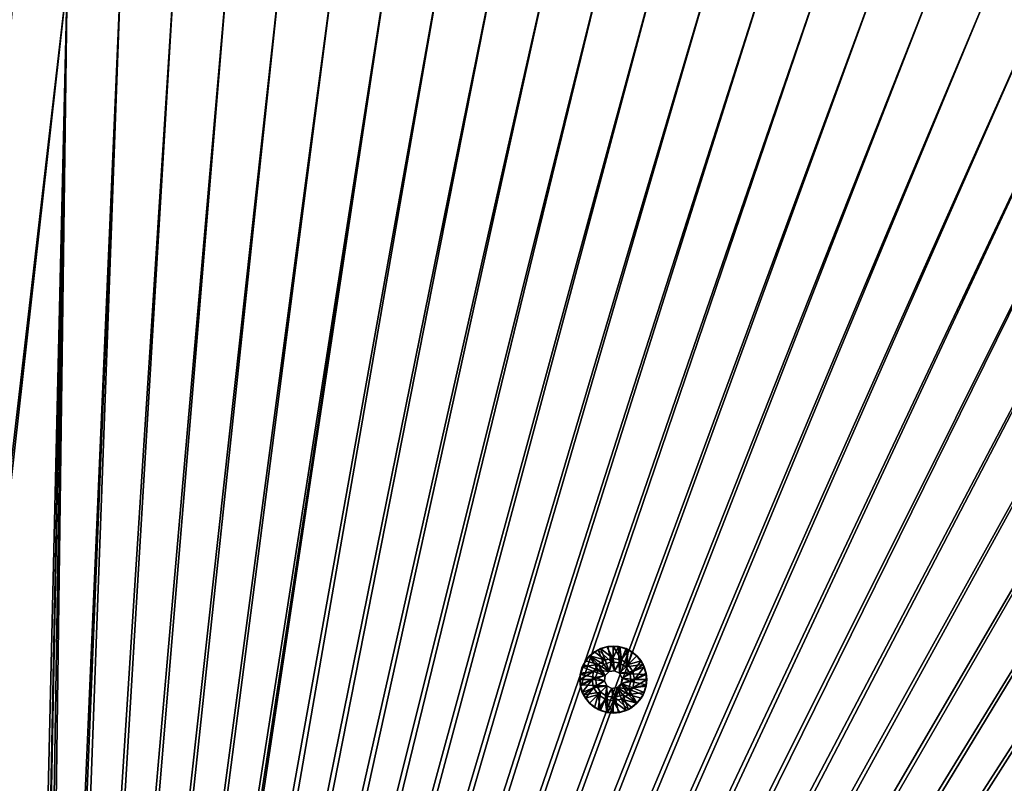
# Model space of a CAD drawing. Header units: metres. Extents: x -1 to 1402, y -1402 to 1.
# Tile 375 of 453: x 758 to 979, y -341 to -170. Entities that reach past the tile are written whole.
import ezdxf

# ---------------------------------------------------------------- set-up
doc = ezdxf.new("R2010")
doc.units = ezdxf.units.M

msp = doc.modelspace()

# ---------------------------------------------------------------- linework, layer by layer
at = {"layer": 'None0'}
for points in [[(759.270203, -676.616821, -500.477753), (877.839905, -152.386719, -500.477753), (865.633545, -152.258026, -500.477753)], [(865.633545, -152.258026, -500.477753), (853.427002, -152.435944, -500.477753), (759.270203, -676.616821, -500.477753)], [(762.366577, -676.864197, -503.477753), (853.427002, -152.435928, -503.477753), (865.633545, -152.258026, -503.477753)], [(865.633545, -152.258026, -503.477753), (877.839844, -152.386719, -503.477753), (762.366577, -676.864197, -503.477753)], [(890.038513, -152.829346, -500.477753), (877.839905, -152.386719, -500.477753), (759.270203, -676.616821, -500.477753)], [(853.427002, -152.435944, -500.477753), (841.227478, -152.913116, -500.477753), (759.270203, -676.616821, -500.477753)], [(902.222107, -153.593277, -500.477753), (890.038513, -152.829346, -500.477753), (759.270203, -676.616821, -500.477753)], [(759.270203, -676.616821, -500.477753), (841.227478, -152.913116, -500.477753), (829.04248, -153.68222, -500.477753)], [(759.270203, -676.616821, -500.477753), (914.381592, -154.685791, -500.477753), (902.222107, -153.593277, -500.477753)], [(829.04248, -153.68222, -500.477753), (816.879211, -154.735916, -500.477753), (759.270203, -676.616821, -500.477753)], [(829.04248, -153.68222, -503.477753), (841.227539, -152.913116, -503.477753), (761.671448, -674.203247, -503.477753)], [(761.671448, -674.203247, -503.477753), (841.227539, -152.913116, -503.477753), (762.366577, -676.864197, -503.477753)], [(816.879211, -154.735916, -503.477753), (829.04248, -153.68222, -503.477753), (761.671448, -674.203247, -503.477753)], [(877.839844, -152.386719, -503.477753), (890.038513, -152.829361, -503.477753), (762.366577, -676.864197, -503.477753)], [(841.227539, -152.913116, -503.477753), (853.427002, -152.435928, -503.477753), (762.366577, -676.864197, -503.477753)], [(762.366577, -676.864197, -503.477753), (890.038513, -152.829361, -503.477753), (902.222107, -153.593292, -503.477753)], [(902.222107, -153.593292, -503.477753), (914.381592, -154.685791, -503.477753), (762.366577, -676.864197, -503.477753)], [(926.506104, -156.11409, -500.477753), (914.381592, -154.685791, -500.477753), (759.270203, -676.616821, -500.477753)], [(816.879211, -154.735916, -500.477753), (804.743835, -156.067139, -500.477753), (759.270203, -676.616821, -500.477753)], [(759.270203, -676.616821, -500.477753), (804.743835, -156.067139, -500.477753), (792.641296, -157.669098, -500.477753)], [(938.584595, -157.885391, -500.477753), (926.506104, -156.11409, -500.477753), (759.270203, -676.616821, -500.477753)], [(761.671448, -674.203247, -503.477753), (804.743835, -156.067139, -503.477753), (816.879211, -154.735916, -503.477753)], [(792.641296, -157.669098, -503.477753), (804.743835, -156.067139, -503.477753), (761.671448, -674.203247, -503.477753)], [(914.381592, -154.685791, -503.477753), (926.506042, -156.114075, -503.477753), (762.366577, -676.864197, -503.477753)], [(762.366577, -676.864197, -503.477753), (926.506042, -156.114075, -503.477753), (938.584595, -157.885391, -503.477753)], [(792.641296, -157.669098, -500.477753), (780.576416, -159.535049, -500.477753), (759.270203, -676.616821, -500.477753)], [(759.270203, -676.616821, -500.477753), (950.60614, -160.006927, -500.477753), (938.584595, -157.885391, -500.477753)], [(780.576416, -159.535049, -503.477753), (792.641296, -157.669098, -503.477753), (761.671448, -674.203247, -503.477753)], [(938.584595, -157.885391, -503.477753), (950.60614, -160.006927, -503.477753), (762.366577, -676.864197, -503.477753)], [(780.576416, -159.535049, -500.477753), (758.274048, -673.982178, -500.477753), (759.270203, -676.616821, -500.477753)], [(780.576416, -159.535049, -500.477753), (768.553894, -161.658218, -500.477753), (758.274048, -673.982178, -500.477753)], [(962.559814, -162.485886, -500.477753), (950.60614, -160.006927, -500.477753), (759.270203, -676.616821, -500.477753)], [(780.576416, -159.535049, -503.477753), (761.671448, -674.203247, -503.477753), (768.553894, -161.658218, -503.477753)], [(950.60614, -160.006927, -503.477753), (962.559814, -162.485901, -503.477753), (762.366577, -676.864197, -503.477753)], [(756.582703, -671.729858, -500.477753), (768.553894, -161.658218, -500.477753), (714.156311, -629.303467, -500.477753)], [(768.553894, -161.658218, -500.477753), (756.578674, -164.031845, -500.477753), (714.156311, -629.303467, -500.477753)], [(716.277588, -627.182129, -503.477753), (756.578674, -164.031845, -503.477753), (768.553894, -161.658218, -503.477753)], [(758.704041, -669.608582, -503.477753), (716.277588, -627.182129, -503.477753), (768.553894, -161.658218, -503.477753)], [(768.553894, -161.658218, -500.477753), (756.582703, -671.729858, -500.477753), (758.274048, -673.982178, -500.477753)], [(768.553894, -161.658218, -503.477753), (760.432129, -671.748047, -503.477753), (758.704041, -669.608582, -503.477753)], [(974.433777, -165.328979, -500.477753), (962.559814, -162.485886, -500.477753), (759.270203, -676.616821, -500.477753)], [(761.671448, -674.203247, -503.477753), (760.432129, -671.748047, -503.477753), (768.553894, -161.658218, -503.477753)], [(762.366577, -676.864197, -503.477753), (962.559814, -162.485901, -503.477753), (974.433777, -165.328995, -503.477753)], [(759.270203, -676.616821, -500.477753), (986.21344, -168.541031, -500.477753), (974.433777, -165.328979, -500.477753)], [(974.433777, -165.328995, -503.477753), (986.21344, -168.541031, -503.477753), (762.366577, -676.864197, -503.477753)], [(997.883667, -172.126526, -500.477753), (986.21344, -168.541031, -500.477753), (759.270203, -676.616821, -500.477753)], [(986.21344, -168.541031, -503.477753), (997.883667, -172.126511, -503.477753), (762.366577, -676.864197, -503.477753)], [(1009.429382, -176.089951, -500.477753), (997.883667, -172.126526, -500.477753), (759.270203, -676.616821, -500.477753)], [(762.366577, -676.864197, -503.477753), (997.883667, -172.126511, -503.477753), (1009.429382, -176.08992, -503.477753)], [(759.270203, -676.616821, -500.477753), (1020.835388, -180.435776, -500.477753), (1009.429382, -176.089951, -500.477753)], [(1009.429382, -176.08992, -503.477753), (1020.835327, -180.43576, -503.477753), (762.366577, -676.864197, -503.477753)], [(1032.086548, -185.168472, -500.477753), (1020.835388, -180.435776, -500.477753), (759.270203, -676.616821, -500.477753)], [(1020.835327, -180.43576, -503.477753), (1032.086548, -185.168488, -503.477753), (762.366577, -676.864197, -503.477753)], [(1043.167358, -190.290848, -500.477753), (1032.086548, -185.168472, -500.477753), (759.270203, -676.616821, -500.477753)], [(762.366577, -676.864197, -503.477753), (1032.086548, -185.168488, -503.477753), (1043.167236, -190.290878, -503.477753)], [(759.270203, -676.616821, -500.477753), (1054.060913, -195.801147, -500.477753), (1043.167358, -190.290848, -500.477753)], [(1043.167236, -190.290878, -503.477753), (1054.060913, -195.801178, -503.477753), (762.366577, -676.864197, -503.477753)], [(1064.750488, -201.696884, -500.477753), (1054.060913, -195.801147, -500.477753), (759.270203, -676.616821, -500.477753)], [(1054.060913, -195.801178, -503.477753), (1064.750488, -201.696899, -503.477753), (762.366577, -676.864197, -503.477753)], [(1075.219116, -207.975586, -500.477753), (1064.750488, -201.696884, -500.477753), (759.270203, -676.616821, -500.477753)], [(762.366577, -676.864197, -503.477753), (1064.750488, -201.696899, -503.477753), (1075.219116, -207.975586, -503.477753)], [(759.270203, -676.616821, -500.477753), (1085.449829, -214.634781, -500.477753), (1075.219116, -207.975586, -500.477753)], [(1075.219116, -207.975586, -503.477753), (1085.449829, -214.634766, -503.477753), (762.366577, -676.864197, -503.477753)], [(1095.425781, -221.671967, -500.477753), (1085.449829, -214.634781, -500.477753), (759.270203, -676.616821, -500.477753)], [(1085.449829, -214.634766, -503.477753), (1095.425781, -221.671967, -503.477753), (762.366577, -676.864197, -503.477753)], [(1105.130127, -229.083405, -500.477753), (1095.425781, -221.671967, -500.477753), (759.270203, -676.616821, -500.477753)], [(762.366577, -676.864197, -503.477753), (1095.425781, -221.671967, -503.477753), (1105.130127, -229.083405, -503.477753)], [(759.270203, -676.616821, -500.477753), (1114.546509, -236.858063, -500.477753), (1105.130127, -229.083405, -500.477753)], [(1105.130127, -229.083405, -503.477753), (1114.546509, -236.858078, -503.477753), (762.366577, -676.864197, -503.477753)], [(1123.658447, -244.982376, -500.477753), (1114.546509, -236.858063, -500.477753), (759.270203, -676.616821, -500.477753)], [(1114.546509, -236.858078, -503.477753), (1123.658447, -244.982391, -503.477753), (762.366577, -676.864197, -503.477753)], [(1132.449951, -253.442764, -500.477753), (1123.658447, -244.982376, -500.477753), (759.270203, -676.616821, -500.477753)], [(762.366577, -676.864197, -503.477753), (1123.658447, -244.982391, -503.477753), (1132.449951, -253.442764, -503.477753)], [(759.270203, -676.616821, -500.477753), (1140.904175, -262.230072, -500.477753), (1132.449951, -253.442764, -500.477753)], [(1132.449951, -253.442764, -503.477753), (1140.909912, -262.234467, -503.477753), (762.366577, -676.864197, -503.477753)], [(1149.024048, -271.340851, -500.477753), (1140.904175, -262.230072, -500.477753), (759.270203, -676.616821, -500.477753)], [(1140.909912, -262.234467, -503.477753), (1149.033813, -271.34671, -503.477753), (762.366577, -676.864197, -503.477753)], [(1156.797485, -280.757751, -500.477753), (1149.024048, -271.340851, -500.477753), (759.270203, -676.616821, -500.477753)], [(762.366577, -676.864197, -503.477753), (1149.033813, -271.34671, -503.477753), (1156.808105, -280.763245, -503.477753)], [(759.270203, -676.616821, -500.477753), (1164.212402, -290.46344, -500.477753), (1156.797485, -280.757751, -500.477753)], [(1156.808105, -280.763245, -503.477753), (1164.21936, -290.467712, -503.477753), (762.366577, -676.864197, -503.477753)], [(1171.256714, -300.440613, -500.477753), (1164.212402, -290.46344, -500.477753), (759.270203, -676.616821, -500.477753)], [(1164.21936, -290.467712, -503.477753), (1171.256348, -300.443756, -503.477753), (762.366577, -676.864197, -503.477753)], [(1177.919434, -310.671997, -500.477753), (1171.256714, -300.440613, -500.477753), (759.270203, -676.616821, -500.477753)], [(762.366577, -676.864197, -503.477753), (1171.256348, -300.443756, -503.477753), (1177.915405, -310.674469, -503.477753)], [(759.270203, -676.616821, -500.477753), (1184.196899, -321.140778, -500.477753), (1177.919434, -310.671997, -500.477753)], [(1177.915405, -310.674469, -503.477753), (1184.194092, -321.143036, -503.477753), (762.366577, -676.864197, -503.477753)], [(1190.089233, -331.830353, -500.477753), (1184.196899, -321.140778, -500.477753), (759.270203, -676.616821, -500.477753)], [(1184.194092, -321.143036, -503.477753), (1190.089966, -331.832489, -503.477753), (762.366577, -676.864197, -503.477753)], [(1195.596069, -342.724152, -500.477753), (1190.089233, -331.830353, -500.477753), (759.270203, -676.616821, -500.477753)], [(762.366577, -676.864197, -503.477753), (1190.089966, -331.832489, -503.477753), (1195.600342, -342.725983, -503.477753)]]:
    msp.add_3dface(points, dxfattribs=at)
at = {"layer": 'None01'}
for points in [[(1083.216797, -802.634766, -541.977783), (712.545654, -439.14267, -541.977783), (496.317963, -215.735947, -541.977783)], [(1083.216797, -802.634766, -521.977783), (1083.216797, -802.634766, -541.977783), (496.317963, -215.735947, -521.977783)], [(1083.216797, -802.634766, -541.977783), (496.317963, -215.735947, -541.977783), (496.317963, -215.735947, -521.977783)], [(496.317963, -215.735947, -521.977783), (712.545654, -439.14267, -521.977783), (1083.216797, -802.634766, -521.977783)], [(482.175842, -229.878082, -541.977783), (704.354675, -444.878021, -541.977783), (1069.074707, -816.776855, -541.977783)], [(1069.074707, -816.776855, -521.977783), (482.175842, -229.878082, -521.977783), (1069.074707, -816.776855, -541.977783)], [(482.175842, -229.878082, -521.977783), (482.175842, -229.878082, -541.977783), (1069.074707, -816.776855, -541.977783)], [(1069.074707, -816.776855, -521.977783), (704.354675, -444.878021, -521.977783), (482.175842, -229.878082, -521.977783)]]:
    msp.add_3dface(points, dxfattribs=at)
at = {"layer": 'None012310'}
for points in [[(889.759705, -310.768829, -500.477753), (890.485107, -314.20163, -500.477753), (887.528076, -311.493927, -500.477753)], [(889.759705, -310.768829, -500.477753), (887.528076, -311.493927, -500.477753), (888.062866, -311.247375, -499.977753)], [(889.469788, -310.820587, -499.977753), (889.759705, -310.768829, -500.477753), (888.062866, -311.247375, -499.977753)], [(888.062866, -311.247375, -499.977753), (890.932983, -313.42395, -498.977753), (889.469788, -310.820587, -499.977753)], [(889.759705, -310.768829, -500.477753), (889.469788, -310.820587, -499.977753), (890.932983, -310.676483, -499.977753)], [(890.932983, -313.42395, -498.977753), (890.932983, -310.676483, -499.977753), (889.469788, -310.820587, -499.977753)], [(892.106262, -310.768829, -500.477753), (889.759705, -310.768829, -500.477753), (890.932983, -310.676483, -499.977753)], [(889.759705, -310.768829, -500.477753), (892.106262, -310.768829, -500.477753), (890.485107, -314.20163, -500.477753)], [(892.106262, -310.768829, -500.477753), (892.254089, -314.40094, -500.477753), (890.485107, -314.20163, -500.477753)], [(892.106262, -310.768829, -500.477753), (890.932983, -310.676483, -499.977753), (892.396179, -310.820587, -499.977753)], [(890.932983, -313.42395, -498.977753), (892.751709, -313.785736, -498.977753), (890.932983, -310.676483, -499.977753)], [(892.751709, -313.785736, -498.977753), (892.396179, -310.820587, -499.977753), (890.932983, -310.676483, -499.977753)], [(892.106262, -310.768829, -500.477753), (894.337891, -311.493927, -500.477753), (892.254089, -314.40094, -500.477753)], [(894.337891, -311.493927, -500.477753), (892.106262, -310.768829, -500.477753), (893.803101, -311.247375, -499.977753)], [(893.803101, -311.247375, -499.977753), (892.106262, -310.768829, -500.477753), (892.396179, -310.820587, -499.977753)], [(892.396179, -310.820587, -499.977753), (892.751709, -313.785736, -498.977753), (893.803101, -311.247375, -499.977753)], [(885.6297, -312.873169, -500.477753), (887.546082, -316.04837, -500.477753), (884.250427, -314.771545, -500.477753)], [(884.250427, -314.771545, -500.477753), (884.69696, -314.009705, -499.977753), (885.6297, -312.873169, -500.477753)], [(884.69696, -314.009705, -499.977753), (885.6297, -312.873169, -499.977753), (885.6297, -312.873169, -500.477753)], [(887.572449, -314.815948, -498.977753), (885.6297, -312.873169, -499.977753), (884.69696, -314.009705, -499.977753)], [(887.528076, -311.493927, -500.477753), (888.804871, -314.789581, -500.477753), (885.6297, -312.873169, -500.477753)], [(887.528076, -311.493927, -500.477753), (885.6297, -312.873169, -500.477753), (886.766235, -311.94046, -499.977753)], [(886.766235, -311.94046, -499.977753), (885.6297, -312.873169, -500.477753), (885.6297, -312.873169, -499.977753)], [(889.114258, -313.785736, -498.977753), (886.766235, -311.94046, -499.977753), (885.6297, -312.873169, -499.977753)], [(888.804871, -314.789581, -500.477753), (887.546082, -316.04837, -500.477753), (885.6297, -312.873169, -500.477753)], [(887.572449, -314.815948, -498.977753), (889.114258, -313.785736, -498.977753), (885.6297, -312.873169, -499.977753)], [(888.062866, -311.247375, -499.977753), (887.528076, -311.493927, -500.477753), (886.766235, -311.94046, -499.977753)], [(886.766235, -311.94046, -499.977753), (889.114258, -313.785736, -498.977753), (888.062866, -311.247375, -499.977753)], [(890.485107, -314.20163, -500.477753), (888.804871, -314.789581, -500.477753), (887.528076, -311.493927, -500.477753)], [(889.114258, -313.785736, -498.977753), (890.932983, -313.42395, -498.977753), (888.062866, -311.247375, -499.977753)], [(894.337891, -311.493927, -500.477753), (893.761414, -315.348053, -500.477753), (892.254089, -314.40094, -500.477753)], [(892.751709, -313.785736, -498.977753), (894.293518, -314.815948, -498.977753), (893.803101, -311.247375, -499.977753)], [(894.337891, -311.493927, -500.477753), (896.236267, -312.873169, -500.477753), (893.761414, -315.348053, -500.477753)], [(896.236267, -312.873169, -500.477753), (897.61554, -314.771545, -500.477753), (893.761414, -315.348053, -500.477753)], [(895.099731, -311.94046, -499.977753), (894.337891, -311.493927, -500.477753), (893.803101, -311.247375, -499.977753)], [(893.803101, -311.247375, -499.977753), (894.293518, -314.815948, -498.977753), (895.099731, -311.94046, -499.977753)], [(894.293518, -314.815948, -498.977753), (896.236267, -312.873169, -499.977753), (895.099731, -311.94046, -499.977753)], [(896.236267, -312.873169, -499.977753), (894.293518, -314.815948, -498.977753), (897.169006, -314.009705, -499.977753)], [(896.236267, -312.873169, -500.477753), (894.337891, -311.493927, -500.477753), (895.099731, -311.94046, -499.977753)], [(896.236267, -312.873169, -499.977753), (896.236267, -312.873169, -500.477753), (895.099731, -311.94046, -499.977753)], [(896.236267, -312.873169, -499.977753), (897.169006, -314.009705, -499.977753), (896.236267, -312.873169, -500.477753)], [(897.169006, -314.009705, -499.977753), (897.61554, -314.771545, -500.477753), (896.236267, -312.873169, -500.477753)], [(887.546082, -316.04837, -500.477753), (883.52533, -317.003235, -500.477753), (884.250427, -314.771545, -500.477753)], [(883.52533, -317.003235, -500.477753), (884.003906, -315.306366, -499.977753), (884.250427, -314.771545, -500.477753)], [(883.52533, -317.003235, -500.477753), (883.577087, -316.713318, -499.977753), (884.003906, -315.306366, -499.977753)], [(883.577087, -316.713318, -499.977753), (886.542236, -316.357758, -498.977753), (884.003906, -315.306366, -499.977753)], [(884.003906, -315.306366, -499.977753), (884.69696, -314.009705, -499.977753), (884.250427, -314.771545, -500.477753)], [(884.003906, -315.306366, -499.977753), (887.572449, -314.815948, -498.977753), (884.69696, -314.009705, -499.977753)], [(886.542236, -316.357758, -498.977753), (887.572449, -314.815948, -498.977753), (884.003906, -315.306366, -499.977753)], [(887.572449, -314.815948, -498.977753), (886.542236, -316.357758, -498.977753), (889.15094, -317.268494, -498.977753)], [(887.546082, -316.04837, -513.977783), (888.804871, -314.789581, -513.977783), (890.025024, -316.39447, -513.977783)], [(888.804871, -314.789581, -500.477753), (888.804871, -314.789581, -513.977783), (887.546082, -316.04837, -500.477753)], [(888.804871, -314.789581, -513.977783), (887.546082, -316.04837, -513.977783), (887.546082, -316.04837, -500.477753)], [(890.025024, -316.39447, -498.977753), (889.114258, -313.785736, -498.977753), (887.572449, -314.815948, -498.977753)], [(890.025024, -316.39447, -498.977753), (887.572449, -314.815948, -498.977753), (889.15094, -317.268494, -498.977753)], [(890.025024, -316.39447, -513.977783), (888.804871, -314.789581, -513.977783), (890.485107, -314.20163, -513.977783)], [(890.485107, -314.20163, -513.977783), (888.804871, -314.789581, -513.977783), (890.485107, -314.20163, -500.477753)], [(888.804871, -314.789581, -513.977783), (888.804871, -314.789581, -500.477753), (890.485107, -314.20163, -500.477753)], [(890.932983, -313.42395, -498.977753), (889.114258, -313.785736, -498.977753), (890.025024, -316.39447, -498.977753)], [(891.24585, -316.201111, -498.977753), (890.932983, -313.42395, -498.977753), (890.025024, -316.39447, -498.977753)], [(890.025024, -316.39447, -513.977783), (890.485107, -314.20163, -513.977783), (891.24585, -316.201111, -513.977783)], [(890.485107, -314.20163, -513.977783), (892.254089, -314.40094, -513.977783), (891.24585, -316.201111, -513.977783)], [(892.254089, -314.40094, -513.977783), (890.485107, -314.20163, -513.977783), (892.254089, -314.40094, -500.477753)], [(890.485107, -314.20163, -513.977783), (890.485107, -314.20163, -500.477753), (892.254089, -314.40094, -500.477753)], [(892.751709, -313.785736, -498.977753), (890.932983, -313.42395, -498.977753), (891.24585, -316.201111, -498.977753)], [(892.347168, -316.762268, -498.977753), (892.751709, -313.785736, -498.977753), (891.24585, -316.201111, -498.977753)], [(891.24585, -316.201111, -513.977783), (892.254089, -314.40094, -513.977783), (892.347168, -316.762268, -513.977783)], [(892.254089, -314.40094, -513.977783), (893.761414, -315.348053, -513.977783), (892.347168, -316.762268, -513.977783)], [(893.761414, -315.348053, -513.977783), (892.254089, -314.40094, -513.977783), (893.761414, -315.348053, -500.477753)], [(892.254089, -314.40094, -513.977783), (892.254089, -314.40094, -500.477753), (893.761414, -315.348053, -500.477753)], [(894.293518, -314.815948, -498.977753), (892.751709, -313.785736, -498.977753), (892.347168, -316.762268, -498.977753)], [(895.32373, -316.357758, -498.977753), (894.293518, -314.815948, -498.977753), (892.347168, -316.762268, -498.977753)], [(893.761414, -315.348053, -513.977783), (894.708496, -316.855377, -513.977783), (892.347168, -316.762268, -513.977783)], [(893.761414, -315.348053, -500.477753), (897.61554, -314.771545, -500.477753), (894.708496, -316.855377, -500.477753)], [(893.761414, -315.348053, -500.477753), (894.708496, -316.855377, -500.477753), (893.761414, -315.348053, -513.977783)], [(894.708496, -316.855377, -500.477753), (894.708496, -316.855377, -513.977783), (893.761414, -315.348053, -513.977783)], [(894.293518, -314.815948, -498.977753), (895.32373, -316.357758, -498.977753), (897.169006, -314.009705, -499.977753)], [(897.61554, -314.771545, -500.477753), (898.340637, -317.003235, -500.477753), (894.708496, -316.855377, -500.477753)], [(897.169006, -314.009705, -499.977753), (895.32373, -316.357758, -498.977753), (897.862061, -315.306366, -499.977753)], [(895.32373, -316.357758, -498.977753), (895.685486, -318.176483, -498.977753), (897.862061, -315.306366, -499.977753)], [(897.862061, -315.306366, -499.977753), (895.685486, -318.176483, -498.977753), (898.288879, -316.713318, -499.977753)], [(897.169006, -314.009705, -499.977753), (897.862061, -315.306366, -499.977753), (897.61554, -314.771545, -500.477753)], [(897.862061, -315.306366, -499.977753), (898.340637, -317.003235, -500.477753), (897.61554, -314.771545, -500.477753)], [(897.862061, -315.306366, -499.977753), (898.288879, -316.713318, -499.977753), (898.340637, -317.003235, -500.477753)], [(886.180481, -318.176483, -498.977753), (886.542236, -316.357758, -498.977753), (883.432983, -318.176483, -499.977753)], [(886.542236, -316.357758, -498.977753), (883.577087, -316.713318, -499.977753), (883.432983, -318.176483, -499.977753)], [(883.432983, -318.176483, -499.977753), (883.577087, -316.713318, -499.977753), (883.52533, -317.003235, -500.477753)], [(883.52533, -319.349731, -500.477753), (883.432983, -318.176483, -499.977753), (883.52533, -317.003235, -500.477753)], [(886.95813, -317.728638, -500.477753), (883.52533, -317.003235, -500.477753), (887.546082, -316.04837, -500.477753)], [(883.52533, -319.349731, -500.477753), (883.52533, -317.003235, -500.477753), (886.95813, -317.728638, -500.477753)], [(887.157471, -319.497589, -500.477753), (883.52533, -319.349731, -500.477753), (886.95813, -317.728638, -500.477753)], [(889.15094, -317.268494, -498.977753), (886.542236, -316.357758, -498.977753), (886.180481, -318.176483, -498.977753)], [(889.15094, -317.268494, -498.977753), (886.180481, -318.176483, -498.977753), (888.957581, -318.489349, -498.977753)], [(886.95813, -317.728638, -513.977783), (887.546082, -316.04837, -513.977783), (889.15094, -317.268494, -513.977783)], [(887.546082, -316.04837, -500.477753), (887.546082, -316.04837, -513.977783), (886.95813, -317.728638, -513.977783)], [(887.546082, -316.04837, -500.477753), (886.95813, -317.728638, -513.977783), (886.95813, -317.728638, -500.477753)], [(888.957581, -318.489349, -513.977783), (886.95813, -317.728638, -513.977783), (889.15094, -317.268494, -513.977783)], [(887.157471, -319.497589, -513.977783), (886.95813, -317.728638, -513.977783), (888.957581, -318.489349, -513.977783)], [(886.95813, -317.728638, -513.977783), (887.157471, -319.497589, -513.977783), (886.95813, -317.728638, -500.477753)], [(886.95813, -317.728638, -500.477753), (887.157471, -319.497589, -513.977783), (887.157471, -319.497589, -500.477753)], [(889.15094, -317.268494, -513.977783), (887.546082, -316.04837, -513.977783), (890.025024, -316.39447, -513.977783)], [(889.15094, -317.268494, -513.977783), (889.15094, -317.268494, -498.977753), (888.957581, -318.489349, -498.977753)], [(889.15094, -317.268494, -513.977783), (888.957581, -318.489349, -498.977753), (888.957581, -318.489349, -513.977783)], [(890.025024, -316.39447, -513.977783), (890.025024, -316.39447, -498.977753), (889.15094, -317.268494, -513.977783)], [(890.025024, -316.39447, -498.977753), (889.15094, -317.268494, -498.977753), (889.15094, -317.268494, -513.977783)], [(891.24585, -316.201111, -498.977753), (890.025024, -316.39447, -498.977753), (891.24585, -316.201111, -513.977783)], [(890.025024, -316.39447, -498.977753), (890.025024, -316.39447, -513.977783), (891.24585, -316.201111, -513.977783)], [(892.347168, -316.762268, -498.977753), (891.24585, -316.201111, -498.977753), (892.347168, -316.762268, -513.977783)], [(891.24585, -316.201111, -498.977753), (891.24585, -316.201111, -513.977783), (892.347168, -316.762268, -513.977783)], [(892.908386, -317.863617, -498.977753), (895.32373, -316.357758, -498.977753), (892.347168, -316.762268, -498.977753)], [(892.347168, -316.762268, -513.977783), (894.708496, -316.855377, -513.977783), (892.908386, -317.863617, -513.977783)], [(892.347168, -316.762268, -513.977783), (892.908386, -317.863617, -513.977783), (892.347168, -316.762268, -498.977753)], [(892.908386, -317.863617, -513.977783), (892.908386, -317.863617, -498.977753), (892.347168, -316.762268, -498.977753)], [(895.685486, -318.176483, -498.977753), (895.32373, -316.357758, -498.977753), (892.908386, -317.863617, -498.977753)], [(894.708496, -316.855377, -513.977783), (894.907837, -318.624329, -513.977783), (892.908386, -317.863617, -513.977783)], [(894.708496, -316.855377, -500.477753), (898.340637, -317.003235, -500.477753), (894.907837, -318.624329, -500.477753)], [(894.708496, -316.855377, -500.477753), (894.907837, -318.624329, -500.477753), (894.708496, -316.855377, -513.977783)], [(894.907837, -318.624329, -500.477753), (894.907837, -318.624329, -513.977783), (894.708496, -316.855377, -513.977783)], [(898.340637, -317.003235, -500.477753), (898.340637, -319.349731, -500.477753), (894.907837, -318.624329, -500.477753)], [(895.685486, -318.176483, -498.977753), (898.432983, -318.176483, -499.977753), (898.288879, -316.713318, -499.977753)], [(898.288879, -316.713318, -499.977753), (898.432983, -318.176483, -499.977753), (898.340637, -317.003235, -500.477753)], [(898.340637, -317.003235, -500.477753), (898.432983, -318.176483, -499.977753), (898.340637, -319.349731, -500.477753)], [(883.577087, -319.639648, -499.977753), (883.432983, -318.176483, -499.977753), (883.52533, -319.349731, -500.477753)], [(886.180481, -318.176483, -498.977753), (883.432983, -318.176483, -499.977753), (883.577087, -319.639648, -499.977753)], [(884.250427, -321.581421, -500.477753), (883.52533, -319.349731, -500.477753), (887.157471, -319.497589, -500.477753)], [(884.003906, -321.0466, -499.977753), (883.52533, -319.349731, -500.477753), (884.250427, -321.581421, -500.477753)], [(884.003906, -321.0466, -499.977753), (883.577087, -319.639648, -499.977753), (883.52533, -319.349731, -500.477753)], [(884.003906, -321.0466, -499.977753), (886.180481, -318.176483, -498.977753), (883.577087, -319.639648, -499.977753)], [(886.542236, -319.995209, -498.977753), (886.180481, -318.176483, -498.977753), (884.003906, -321.0466, -499.977753)], [(888.104553, -321.004913, -500.477753), (884.250427, -321.581421, -500.477753), (887.157471, -319.497589, -500.477753)], [(886.180481, -318.176483, -498.977753), (886.542236, -319.995209, -498.977753), (888.957581, -318.489349, -498.977753)], [(888.957581, -318.489349, -498.977753), (886.542236, -319.995209, -498.977753), (889.518738, -319.590698, -498.977753)], [(886.542236, -319.995209, -498.977753), (887.572449, -321.537018, -498.977753), (889.518738, -319.590698, -498.977753)], [(889.518738, -319.590698, -513.977783), (887.157471, -319.497589, -513.977783), (888.957581, -318.489349, -513.977783)], [(889.518738, -319.590698, -513.977783), (888.104553, -321.004913, -513.977783), (887.157471, -319.497589, -513.977783)], [(887.157471, -319.497589, -513.977783), (888.104553, -321.004913, -513.977783), (887.157471, -319.497589, -500.477753)], [(887.157471, -319.497589, -500.477753), (888.104553, -321.004913, -513.977783), (888.104553, -321.004913, -500.477753)], [(889.518738, -319.590698, -498.977753), (887.572449, -321.537018, -498.977753), (889.114258, -322.56723, -498.977753)], [(889.611877, -321.952026, -513.977783), (888.104553, -321.004913, -513.977783), (889.518738, -319.590698, -513.977783)], [(888.957581, -318.489349, -498.977753), (889.518738, -319.590698, -498.977753), (888.957581, -318.489349, -513.977783)], [(888.957581, -318.489349, -513.977783), (889.518738, -319.590698, -498.977753), (889.518738, -319.590698, -513.977783)], [(889.518738, -319.590698, -498.977753), (889.114258, -322.56723, -498.977753), (890.620117, -320.151855, -498.977753)], [(890.620117, -320.151855, -513.977783), (889.611877, -321.952026, -513.977783), (889.518738, -319.590698, -513.977783)], [(890.620117, -320.151855, -513.977783), (889.518738, -319.590698, -513.977783), (890.620117, -320.151855, -498.977753)], [(890.620117, -320.151855, -498.977753), (889.518738, -319.590698, -513.977783), (889.518738, -319.590698, -498.977753)], [(890.620117, -320.151855, -498.977753), (890.932983, -322.929016, -498.977753), (891.840942, -319.958496, -498.977753)], [(891.840942, -319.958496, -513.977783), (891.380859, -322.151337, -513.977783), (890.620117, -320.151855, -513.977783)], [(891.840942, -319.958496, -498.977753), (891.840942, -319.958496, -513.977783), (890.620117, -320.151855, -513.977783)], [(891.840942, -319.958496, -498.977753), (890.620117, -320.151855, -513.977783), (890.620117, -320.151855, -498.977753)], [(890.932983, -322.929016, -498.977753), (892.751709, -322.56723, -498.977753), (891.840942, -319.958496, -498.977753)], [(891.840942, -319.958496, -513.977783), (893.061096, -321.563385, -513.977783), (891.380859, -322.151337, -513.977783)], [(891.840942, -319.958496, -498.977753), (894.293518, -321.537018, -498.977753), (892.714966, -319.084473, -498.977753)], [(892.714966, -319.084473, -513.977783), (894.319885, -320.304626, -513.977783), (891.840942, -319.958496, -513.977783)], [(892.714966, -319.084473, -498.977753), (892.714966, -319.084473, -513.977783), (891.840942, -319.958496, -498.977753)], [(892.714966, -319.084473, -513.977783), (891.840942, -319.958496, -513.977783), (891.840942, -319.958496, -498.977753)], [(891.840942, -319.958496, -498.977753), (892.751709, -322.56723, -498.977753), (894.293518, -321.537018, -498.977753)], [(894.319885, -320.304626, -513.977783), (893.061096, -321.563385, -513.977783), (891.840942, -319.958496, -513.977783)], [(892.714966, -319.084473, -498.977753), (895.685486, -318.176483, -498.977753), (892.908386, -317.863617, -498.977753)], [(892.908386, -317.863617, -513.977783), (894.907837, -318.624329, -513.977783), (892.714966, -319.084473, -513.977783)], [(892.908386, -317.863617, -513.977783), (892.714966, -319.084473, -513.977783), (892.908386, -317.863617, -498.977753)], [(892.714966, -319.084473, -513.977783), (892.714966, -319.084473, -498.977753), (892.908386, -317.863617, -498.977753)], [(892.714966, -319.084473, -498.977753), (895.32373, -319.995209, -498.977753), (895.685486, -318.176483, -498.977753)], [(894.907837, -318.624329, -513.977783), (894.319885, -320.304626, -513.977783), (892.714966, -319.084473, -513.977783)], [(894.293518, -321.537018, -498.977753), (895.32373, -319.995209, -498.977753), (892.714966, -319.084473, -498.977753)], [(894.907837, -318.624329, -500.477753), (898.340637, -319.349731, -500.477753), (894.319885, -320.304626, -500.477753)], [(894.907837, -318.624329, -500.477753), (894.319885, -320.304626, -500.477753), (894.907837, -318.624329, -513.977783)], [(894.319885, -320.304626, -500.477753), (894.319885, -320.304626, -513.977783), (894.907837, -318.624329, -513.977783)], [(898.340637, -319.349731, -500.477753), (897.61554, -321.581421, -500.477753), (894.319885, -320.304626, -500.477753)], [(895.685486, -318.176483, -498.977753), (895.32373, -319.995209, -498.977753), (898.432983, -318.176483, -499.977753)], [(895.32373, -319.995209, -498.977753), (898.288879, -319.639648, -499.977753), (898.432983, -318.176483, -499.977753)], [(898.288879, -319.639648, -499.977753), (895.32373, -319.995209, -498.977753), (897.862061, -321.0466, -499.977753)], [(898.340637, -319.349731, -500.477753), (897.862061, -321.0466, -499.977753), (897.61554, -321.581421, -500.477753)], [(898.340637, -319.349731, -500.477753), (898.288879, -319.639648, -499.977753), (897.862061, -321.0466, -499.977753)], [(898.432983, -318.176483, -499.977753), (898.288879, -319.639648, -499.977753), (898.340637, -319.349731, -500.477753)], [(884.69696, -322.343262, -499.977753), (886.542236, -319.995209, -498.977753), (884.003906, -321.0466, -499.977753)], [(884.69696, -322.343262, -499.977753), (884.003906, -321.0466, -499.977753), (884.250427, -321.581421, -500.477753)], [(888.104553, -321.004913, -500.477753), (885.6297, -323.479797, -500.527771), (884.250427, -321.581421, -500.477753)], [(884.69696, -322.343262, -499.977753), (884.250427, -321.581421, -500.477753), (885.6297, -323.479797, -500.527771)], [(887.572449, -321.537018, -498.977753), (886.542236, -319.995209, -498.977753), (884.69696, -322.343262, -499.977753)], [(885.6297, -323.479797, -499.977753), (887.572449, -321.537018, -498.977753), (884.69696, -322.343262, -499.977753)], [(887.528076, -324.859039, -500.477753), (885.6297, -323.479797, -500.527771), (888.104553, -321.004913, -500.477753)], [(887.572449, -321.537018, -498.977753), (885.6297, -323.479797, -499.977753), (886.766235, -324.412506, -499.977753)], [(888.062866, -325.105591, -499.977753), (887.572449, -321.537018, -498.977753), (886.766235, -324.412506, -499.977753)], [(889.611877, -321.952026, -500.477753), (887.528076, -324.859039, -500.477753), (888.104553, -321.004913, -500.477753)], [(889.759705, -325.584137, -500.477753), (887.528076, -324.859039, -500.477753), (889.611877, -321.952026, -500.477753)], [(889.114258, -322.56723, -498.977753), (887.572449, -321.537018, -498.977753), (888.062866, -325.105591, -499.977753)], [(889.611877, -321.952026, -500.477753), (888.104553, -321.004913, -500.477753), (889.611877, -321.952026, -513.977783)], [(889.611877, -321.952026, -513.977783), (888.104553, -321.004913, -500.477753), (888.104553, -321.004913, -513.977783)], [(889.114258, -322.56723, -498.977753), (890.932983, -322.929016, -498.977753), (890.620117, -320.151855, -498.977753)], [(891.380859, -322.151337, -513.977783), (889.611877, -321.952026, -513.977783), (890.620117, -320.151855, -513.977783)], [(891.380859, -322.151337, -500.477753), (889.759705, -325.584137, -500.477753), (889.611877, -321.952026, -500.477753)], [(891.380859, -322.151337, -500.477753), (889.611877, -321.952026, -500.477753), (891.380859, -322.151337, -513.977783)], [(891.380859, -322.151337, -513.977783), (889.611877, -321.952026, -500.477753), (889.611877, -321.952026, -513.977783)], [(891.380859, -322.151337, -500.477753), (892.106262, -325.584137, -500.477753), (889.759705, -325.584137, -500.477753)], [(893.061096, -321.563385, -500.477753), (894.337891, -324.859039, -500.477753), (891.380859, -322.151337, -500.477753)], [(893.061096, -321.563385, -513.977783), (893.061096, -321.563385, -500.477753), (891.380859, -322.151337, -500.477753)], [(893.061096, -321.563385, -513.977783), (891.380859, -322.151337, -500.477753), (891.380859, -322.151337, -513.977783)], [(894.337891, -324.859039, -500.477753), (892.106262, -325.584137, -500.477753), (891.380859, -322.151337, -500.477753)], [(894.293518, -321.537018, -498.977753), (892.751709, -322.56723, -498.977753), (896.236267, -323.479797, -499.977753)], [(894.319885, -320.304626, -500.477753), (896.236267, -323.479797, -500.477753), (893.061096, -321.563385, -500.477753)], [(894.319885, -320.304626, -513.977783), (894.319885, -320.304626, -500.477753), (893.061096, -321.563385, -513.977783)], [(894.319885, -320.304626, -500.477753), (893.061096, -321.563385, -500.477753), (893.061096, -321.563385, -513.977783)], [(896.236267, -323.479797, -500.477753), (894.337891, -324.859039, -500.477753), (893.061096, -321.563385, -500.477753)], [(895.32373, -319.995209, -498.977753), (894.293518, -321.537018, -498.977753), (897.862061, -321.0466, -499.977753)], [(897.862061, -321.0466, -499.977753), (894.293518, -321.537018, -498.977753), (897.169006, -322.343262, -499.977753)], [(894.293518, -321.537018, -498.977753), (896.236267, -323.479797, -499.977753), (897.169006, -322.343262, -499.977753)], [(894.319885, -320.304626, -500.477753), (897.61554, -321.581421, -500.477753), (896.236267, -323.479797, -500.477753)], [(897.61554, -321.581421, -500.477753), (897.169006, -322.343262, -499.977753), (896.236267, -323.479797, -500.477753)], [(897.862061, -321.0466, -499.977753), (897.169006, -322.343262, -499.977753), (897.61554, -321.581421, -500.477753)], [(885.6297, -323.479797, -499.977753), (884.69696, -322.343262, -499.977753), (885.6297, -323.479797, -500.527771)], [(885.6297, -323.479797, -499.977753), (885.6297, -323.479797, -500.527771), (886.766235, -324.412506, -499.977753)], [(885.6297, -323.479797, -500.527771), (887.528076, -324.859039, -500.477753), (886.766235, -324.412506, -499.977753)], [(889.469788, -325.532379, -499.977753), (889.114258, -322.56723, -498.977753), (888.062866, -325.105591, -499.977753)], [(890.932983, -322.929016, -498.977753), (889.114258, -322.56723, -498.977753), (890.932983, -325.676483, -499.977753)], [(889.114258, -322.56723, -498.977753), (889.469788, -325.532379, -499.977753), (890.932983, -325.676483, -499.977753)], [(892.751709, -322.56723, -498.977753), (890.932983, -322.929016, -498.977753), (893.803101, -325.105591, -499.977753)], [(893.803101, -325.105591, -499.977753), (890.932983, -322.929016, -498.977753), (892.396179, -325.532379, -499.977753)], [(890.932983, -322.929016, -498.977753), (890.932983, -325.676483, -499.977753), (892.396179, -325.532379, -499.977753)], [(892.751709, -322.56723, -498.977753), (895.099731, -324.412506, -499.977753), (896.236267, -323.479797, -499.977753)], [(895.099731, -324.412506, -499.977753), (892.751709, -322.56723, -498.977753), (893.803101, -325.105591, -499.977753)], [(894.337891, -324.859039, -500.477753), (896.236267, -323.479797, -500.477753), (895.099731, -324.412506, -499.977753)], [(895.099731, -324.412506, -499.977753), (896.236267, -323.479797, -500.477753), (896.236267, -323.479797, -499.977753)], [(897.169006, -322.343262, -499.977753), (896.236267, -323.479797, -499.977753), (896.236267, -323.479797, -500.477753)], [(886.766235, -324.412506, -499.977753), (887.528076, -324.859039, -500.477753), (888.062866, -325.105591, -499.977753)], [(887.528076, -324.859039, -500.477753), (889.759705, -325.584137, -500.477753), (888.062866, -325.105591, -499.977753)], [(888.062866, -325.105591, -499.977753), (889.759705, -325.584137, -500.477753), (889.469788, -325.532379, -499.977753)], [(889.759705, -325.584137, -500.477753), (890.932983, -325.676483, -499.977753), (889.469788, -325.532379, -499.977753)], [(889.759705, -325.584137, -500.477753), (892.106262, -325.584137, -500.477753), (890.932983, -325.676483, -499.977753)], [(892.106262, -325.584137, -500.477753), (892.396179, -325.532379, -499.977753), (890.932983, -325.676483, -499.977753)], [(892.106262, -325.584137, -500.477753), (894.337891, -324.859039, -500.477753), (893.803101, -325.105591, -499.977753)], [(892.396179, -325.532379, -499.977753), (892.106262, -325.584137, -500.477753), (893.803101, -325.105591, -499.977753)], [(893.803101, -325.105591, -499.977753), (894.337891, -324.859039, -500.477753), (895.099731, -324.412506, -499.977753)]]:
    msp.add_3dface(points, dxfattribs=at)

doc.saveas('drawing.dxf')
